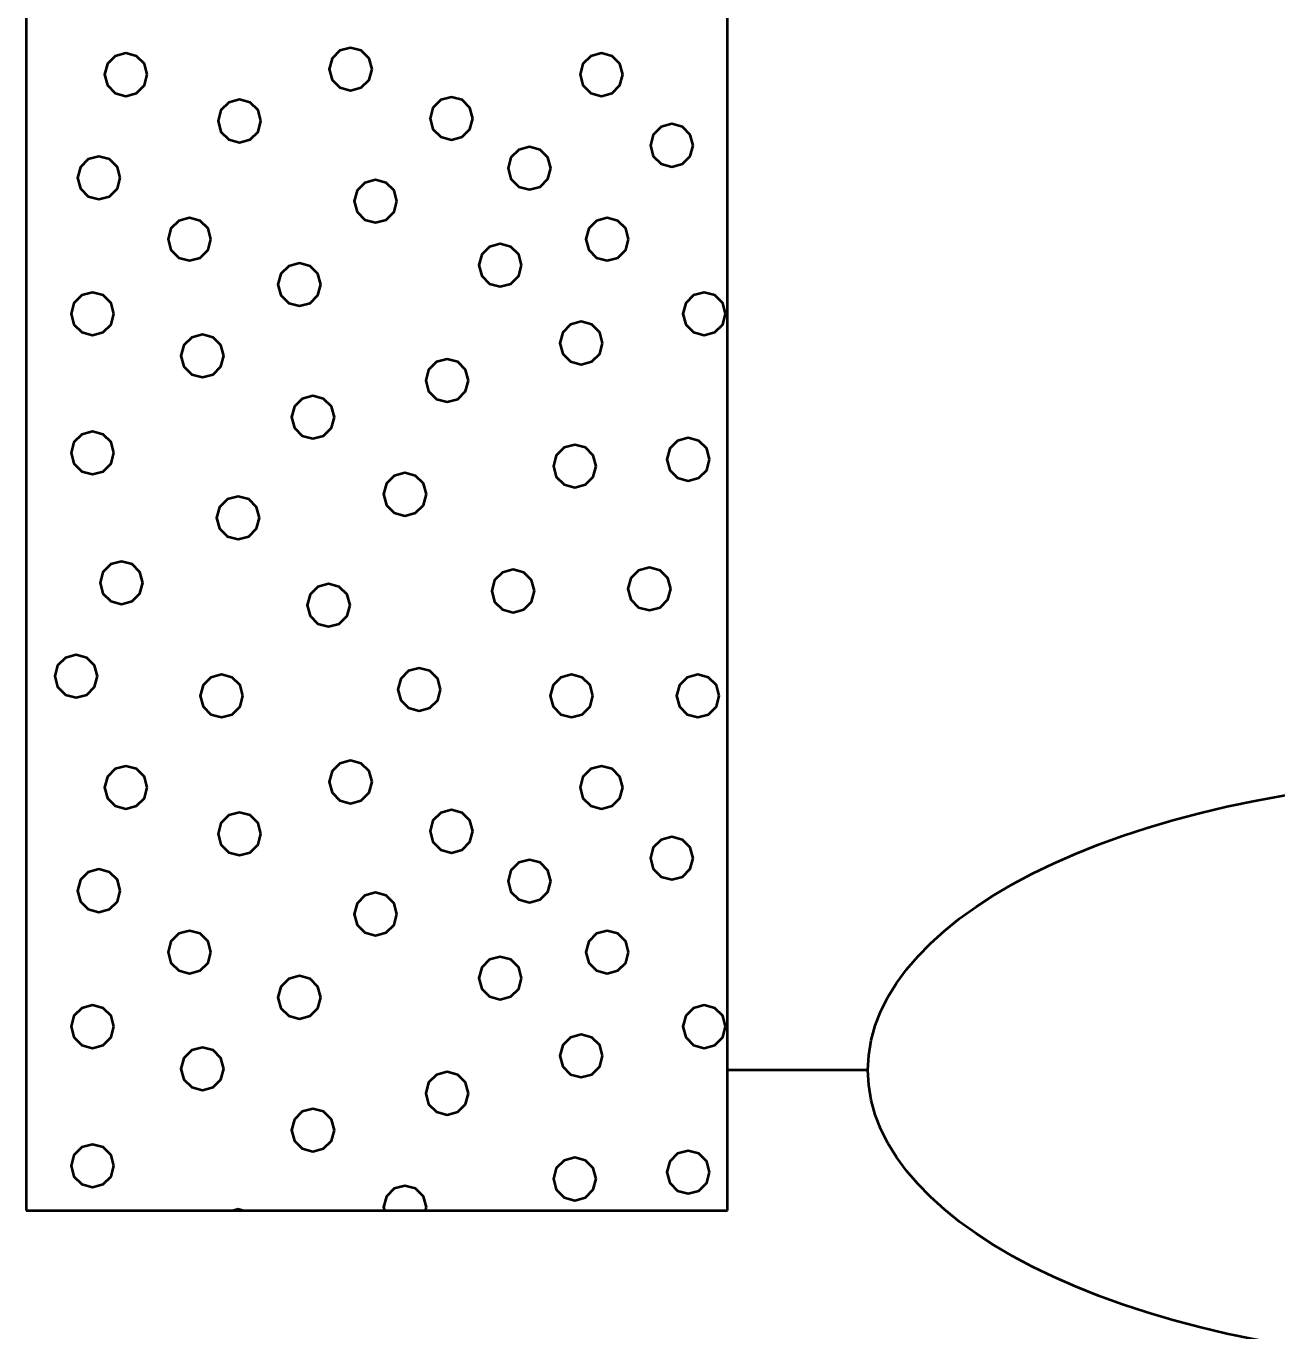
# Model space of a CAD drawing. Extents: x -76 to 974, y -1080 to -735.
# Drawn here: x 194.141 to 198.599, y -1000.108 to -995.459 of the extents above; entities that cross this region are included whole.
import ezdxf

# ---------------------------------------------------------------- set-up
doc = ezdxf.new("R2010")
doc.units = 0
doc.header["$LTSCALE"] = 0.36
doc.layers.add('27', color=7, linetype='Continuous', lineweight=40)

msp = doc.modelspace()

# ---------------------------------------------------------------- linework, layer by layer
at = {"layer": '27'}
for p, q in [((194.1412, -980.1789), (194.1412, -999.6789)), ((196.6412, -999.6789), (196.6412, -980.1789)), ((197.1412, -999.1789), (196.6412, -999.1789)), ((194.1412, -999.6789), (196.6412, -999.6789))]:
    msp.add_line(p, q, dxfattribs=at)
for points in [[(194.5731, -995.6316), (194.5629, -995.5935), (194.535, -995.5656), (194.4969, -995.5554), (194.4588, -995.5656), (194.4309, -995.5935), (194.4207, -995.6316), (194.4309, -995.6697), (194.4588, -995.6975), (194.4969, -995.7078), (194.535, -995.6975), (194.5629, -995.6697)], [(195.374, -995.612), (195.3638, -995.5739), (195.3359, -995.546), (195.2978, -995.5358), (195.2597, -995.546), (195.2319, -995.5739), (195.2216, -995.612), (195.2319, -995.6501), (195.2597, -995.678), (195.2978, -995.6882), (195.3359, -995.678), (195.3638, -995.6501)], [(196.2677, -995.6316), (196.2575, -995.5935), (196.2296, -995.5656), (196.1915, -995.5554), (196.1534, -995.5656), (196.1255, -995.5935), (196.1153, -995.6316), (196.1255, -995.6697), (196.1534, -995.6976), (196.1915, -995.7078), (196.2296, -995.6976), (196.2575, -995.6697)], [(194.978, -995.7968), (194.9678, -995.7587), (194.9399, -995.7308), (194.9018, -995.7206), (194.8637, -995.7308), (194.8358, -995.7587), (194.8256, -995.7968), (194.8358, -995.8349), (194.8637, -995.8628), (194.9018, -995.873), (194.9399, -995.8628), (194.9678, -995.8349)], [(195.7331, -995.7878), (195.7229, -995.7497), (195.695, -995.7218), (195.6569, -995.7116), (195.6188, -995.7218), (195.5909, -995.7497), (195.5807, -995.7878), (195.5909, -995.8259), (195.6188, -995.8538), (195.6569, -995.864), (195.695, -995.8538), (195.7229, -995.8259)], [(196.5186, -995.8837), (196.5083, -995.8456), (196.4805, -995.8177), (196.4424, -995.8075), (196.4043, -995.8177), (196.3764, -995.8456), (196.3662, -995.8837), (196.3764, -995.9218), (196.4043, -995.9497), (196.4424, -995.9599), (196.4805, -995.9497), (196.5083, -995.9218)], [(194.4769, -995.9994), (194.4667, -995.9613), (194.4388, -995.9334), (194.4007, -995.9232), (194.3626, -995.9334), (194.3347, -995.9613), (194.3245, -995.9994), (194.3347, -996.0375), (194.3626, -996.0654), (194.4007, -996.0756), (194.4388, -996.0654), (194.4667, -996.0375)], [(196.0113, -995.9651), (196.0011, -995.927), (195.9732, -995.8991), (195.9351, -995.8889), (195.897, -995.8991), (195.8691, -995.927), (195.8589, -995.9651), (195.8691, -996.0032), (195.897, -996.0311), (195.9351, -996.0413), (195.9732, -996.0311), (196.0011, -996.0032)], [(195.463, -996.0826), (195.4528, -996.0445), (195.4249, -996.0166), (195.3868, -996.0064), (195.3487, -996.0166), (195.3208, -996.0445), (195.3106, -996.0826), (195.3208, -996.1207), (195.3487, -996.1486), (195.3868, -996.1588), (195.4249, -996.1486), (195.4528, -996.1207)], [(194.7998, -996.2181), (194.7896, -996.18), (194.7617, -996.1521), (194.7236, -996.1419), (194.6855, -996.1521), (194.6576, -996.18), (194.6474, -996.2181), (194.6576, -996.2562), (194.6855, -996.2841), (194.7236, -996.2943), (194.7617, -996.2841), (194.7896, -996.2562)], [(196.2885, -996.2181), (196.2782, -996.18), (196.2504, -996.1521), (196.2123, -996.1419), (196.1742, -996.1521), (196.1463, -996.18), (196.1361, -996.2181), (196.1463, -996.2562), (196.1742, -996.2841), (196.2123, -996.2943), (196.2504, -996.2841), (196.2782, -996.2562)], [(195.9071, -996.3109), (195.8969, -996.2728), (195.869, -996.2449), (195.8309, -996.2347), (195.7928, -996.2449), (195.7649, -996.2728), (195.7547, -996.3109), (195.7649, -996.349), (195.7928, -996.3769), (195.8309, -996.3871), (195.869, -996.3769), (195.8969, -996.349)], [(195.1913, -996.3795), (195.1811, -996.3414), (195.1532, -996.3135), (195.1151, -996.3033), (195.077, -996.3135), (195.0492, -996.3414), (195.0389, -996.3795), (195.0492, -996.4176), (195.077, -996.4455), (195.1151, -996.4557), (195.1532, -996.4455), (195.1811, -996.4176)], [(194.454, -996.4838), (194.4438, -996.4457), (194.4159, -996.4178), (194.3778, -996.4076), (194.3397, -996.4178), (194.3118, -996.4457), (194.3016, -996.4838), (194.3118, -996.5219), (194.3397, -996.5497), (194.3778, -996.56), (194.4159, -996.5497), (194.4438, -996.5219)], [(196.6342, -996.4838), (196.624, -996.4457), (196.5961, -996.4178), (196.558, -996.4076), (196.5199, -996.4178), (196.4921, -996.4457), (196.4818, -996.4838), (196.4921, -996.5219), (196.5199, -996.5497), (196.558, -996.56), (196.5961, -996.5497), (196.624, -996.5219)], [(196.1957, -996.588), (196.1854, -996.5499), (196.1576, -996.522), (196.1195, -996.5118), (196.0814, -996.522), (196.0535, -996.5499), (196.0433, -996.588), (196.0535, -996.6261), (196.0814, -996.654), (196.1195, -996.6642), (196.1576, -996.654), (196.1854, -996.6261)], [(194.8456, -996.6338), (194.8354, -996.5957), (194.8075, -996.5678), (194.7694, -996.5576), (194.7313, -996.5678), (194.7034, -996.5957), (194.6932, -996.6338), (194.7034, -996.6719), (194.7313, -996.6998), (194.7694, -996.71), (194.8075, -996.6998), (194.8354, -996.6719)], [(195.7177, -996.7215), (195.7074, -996.6834), (195.6796, -996.6555), (195.6415, -996.6453), (195.6034, -996.6555), (195.5755, -996.6834), (195.5653, -996.7215), (195.5755, -996.7596), (195.6034, -996.7875), (195.6415, -996.7977), (195.6796, -996.7875), (195.7074, -996.7596)], [(195.2397, -996.8524), (195.2294, -996.8143), (195.2016, -996.7864), (195.1635, -996.7762), (195.1254, -996.7864), (195.0975, -996.8143), (195.0873, -996.8524), (195.0975, -996.8905), (195.1254, -996.9184), (195.1635, -996.9286), (195.2016, -996.9184), (195.2294, -996.8905)], [(194.454, -996.9796), (194.4438, -996.9415), (194.4159, -996.9136), (194.3778, -996.9034), (194.3397, -996.9136), (194.3118, -996.9415), (194.3016, -996.9796), (194.3118, -997.0177), (194.3397, -997.0455), (194.3778, -997.0558), (194.4159, -997.0455), (194.4438, -997.0177)], [(196.1728, -997.0266), (196.1626, -996.9885), (196.1347, -996.9606), (196.0966, -996.9504), (196.0585, -996.9606), (196.0306, -996.9885), (196.0204, -997.0266), (196.0306, -997.0647), (196.0585, -997.0926), (196.0966, -997.1028), (196.1347, -997.0926), (196.1626, -997.0647)], [(196.577, -997.0024), (196.5668, -996.9643), (196.5389, -996.9364), (196.5008, -996.9262), (196.4627, -996.9364), (196.4348, -996.9643), (196.4246, -997.0024), (196.4348, -997.0405), (196.4627, -997.0684), (196.5008, -997.0786), (196.5389, -997.0684), (196.5668, -997.0405)], [(195.5676, -997.127), (195.5574, -997.0889), (195.5295, -997.061), (195.4914, -997.0508), (195.4533, -997.061), (195.4255, -997.0889), (195.4152, -997.127), (195.4255, -997.1651), (195.4533, -997.193), (195.4914, -997.2032), (195.5295, -997.193), (195.5574, -997.1651)], [(194.9727, -997.2109), (194.9625, -997.1728), (194.9346, -997.1449), (194.8965, -997.1347), (194.8584, -997.1449), (194.8305, -997.1728), (194.8203, -997.2109), (194.8305, -997.249), (194.8584, -997.2769), (194.8965, -997.2871), (194.9346, -997.2769), (194.9625, -997.249)], [(194.557, -997.4423), (194.5468, -997.4042), (194.5189, -997.3763), (194.4808, -997.3661), (194.4427, -997.3763), (194.4148, -997.4042), (194.4046, -997.4423), (194.4148, -997.4804), (194.4427, -997.5083), (194.4808, -997.5185), (194.5189, -997.5083), (194.5468, -997.4804)], [(195.9528, -997.4715), (195.9426, -997.4334), (195.9147, -997.4055), (195.8766, -997.3953), (195.8385, -997.4055), (195.8106, -997.4334), (195.8004, -997.4715), (195.8106, -997.5096), (195.8385, -997.5375), (195.8766, -997.5477), (195.9147, -997.5375), (195.9426, -997.5096)], [(196.4385, -997.4639), (196.4283, -997.4258), (196.4004, -997.3979), (196.3623, -997.3877), (196.3242, -997.3979), (196.2963, -997.4258), (196.2861, -997.4639), (196.2963, -997.502), (196.3242, -997.5299), (196.3623, -997.5401), (196.4004, -997.5299), (196.4283, -997.502)], [(195.2956, -997.5224), (195.2854, -997.4843), (195.2575, -997.4564), (195.2194, -997.4462), (195.1813, -997.4564), (195.1534, -997.4843), (195.1432, -997.5224), (195.1534, -997.5605), (195.1813, -997.5884), (195.2194, -997.5986), (195.2575, -997.5884), (195.2854, -997.5605)], [(194.3955, -997.7754), (194.3853, -997.7373), (194.3574, -997.7094), (194.3193, -997.6992), (194.2812, -997.7094), (194.2533, -997.7373), (194.2431, -997.7754), (194.2533, -997.8135), (194.2812, -997.8414), (194.3193, -997.8516), (194.3574, -997.8414), (194.3853, -997.8135)], [(195.6185, -997.8224), (195.6083, -997.7843), (195.5804, -997.7564), (195.5423, -997.7462), (195.5042, -997.7564), (195.4763, -997.7843), (195.4661, -997.8224), (195.4763, -997.8605), (195.5042, -997.8884), (195.5423, -997.8986), (195.5804, -997.8884), (195.6083, -997.8605)], [(194.9142, -997.8453), (194.904, -997.8072), (194.8761, -997.7793), (194.838, -997.7691), (194.7999, -997.7793), (194.772, -997.8072), (194.7618, -997.8453), (194.772, -997.8834), (194.7999, -997.9113), (194.838, -997.9215), (194.8761, -997.9113), (194.904, -997.8834)], [(196.1613, -997.8453), (196.1511, -997.8072), (196.1232, -997.7793), (196.0851, -997.7691), (196.047, -997.7793), (196.0191, -997.8072), (196.0089, -997.8453), (196.0191, -997.8834), (196.047, -997.9113), (196.0851, -997.9215), (196.1232, -997.9113), (196.1511, -997.8834)], [(196.6114, -997.8453), (196.6011, -997.8072), (196.5733, -997.7793), (196.5352, -997.7691), (196.4971, -997.7793), (196.4692, -997.8072), (196.459, -997.8453), (196.4692, -997.8834), (196.4971, -997.9113), (196.5352, -997.9215), (196.5733, -997.9113), (196.6011, -997.8834)], [(194.5731, -998.1716), (194.5629, -998.1335), (194.535, -998.1056), (194.4969, -998.0954), (194.4588, -998.1056), (194.4309, -998.1335), (194.4207, -998.1716), (194.4309, -998.2097), (194.4588, -998.2375), (194.4969, -998.2478), (194.535, -998.2375), (194.5629, -998.2097)], [(195.374, -998.152), (195.3638, -998.1139), (195.3359, -998.086), (195.2978, -998.0758), (195.2597, -998.086), (195.2319, -998.1139), (195.2216, -998.152), (195.2319, -998.1901), (195.2597, -998.218), (195.2978, -998.2282), (195.3359, -998.218), (195.3638, -998.1901)], [(196.2677, -998.1716), (196.2575, -998.1335), (196.2296, -998.1056), (196.1915, -998.0954), (196.1534, -998.1056), (196.1255, -998.1335), (196.1153, -998.1716), (196.1255, -998.2097), (196.1534, -998.2376), (196.1915, -998.2478), (196.2296, -998.2376), (196.2575, -998.2097)], [(195.7331, -998.3278), (195.7229, -998.2897), (195.695, -998.2618), (195.6569, -998.2516), (195.6188, -998.2618), (195.5909, -998.2897), (195.5807, -998.3278), (195.5909, -998.3659), (195.6188, -998.3938), (195.6569, -998.404), (195.695, -998.3938), (195.7229, -998.3659)], [(194.978, -998.3368), (194.9678, -998.2987), (194.9399, -998.2708), (194.9018, -998.2606), (194.8637, -998.2708), (194.8358, -998.2987), (194.8256, -998.3368), (194.8358, -998.3749), (194.8637, -998.4028), (194.9018, -998.413), (194.9399, -998.4028), (194.9678, -998.3749)], [(196.5186, -998.4237), (196.5083, -998.3856), (196.4805, -998.3577), (196.4424, -998.3475), (196.4043, -998.3577), (196.3764, -998.3856), (196.3662, -998.4237), (196.3764, -998.4618), (196.4043, -998.4897), (196.4424, -998.4999), (196.4805, -998.4897), (196.5083, -998.4618)], [(196.0113, -998.5051), (196.0011, -998.467), (195.9732, -998.4391), (195.9351, -998.4289), (195.897, -998.4391), (195.8691, -998.467), (195.8589, -998.5051), (195.8691, -998.5432), (195.897, -998.5711), (195.9351, -998.5813), (195.9732, -998.5711), (196.0011, -998.5432)], [(194.4769, -998.5394), (194.4667, -998.5013), (194.4388, -998.4734), (194.4007, -998.4632), (194.3626, -998.4734), (194.3347, -998.5013), (194.3245, -998.5394), (194.3347, -998.5775), (194.3626, -998.6054), (194.4007, -998.6156), (194.4388, -998.6054), (194.4667, -998.5775)], [(195.463, -998.6226), (195.4528, -998.5845), (195.4249, -998.5566), (195.3868, -998.5464), (195.3487, -998.5566), (195.3208, -998.5845), (195.3106, -998.6226), (195.3208, -998.6607), (195.3487, -998.6886), (195.3868, -998.6988), (195.4249, -998.6886), (195.4528, -998.6607)], [(194.7998, -998.7581), (194.7896, -998.72), (194.7617, -998.6921), (194.7236, -998.6819), (194.6855, -998.6921), (194.6576, -998.72), (194.6474, -998.7581), (194.6576, -998.7962), (194.6855, -998.8241), (194.7236, -998.8343), (194.7617, -998.8241), (194.7896, -998.7962)], [(196.2885, -998.7581), (196.2782, -998.72), (196.2504, -998.6921), (196.2123, -998.6819), (196.1742, -998.6921), (196.1463, -998.72), (196.1361, -998.7581), (196.1463, -998.7962), (196.1742, -998.8241), (196.2123, -998.8343), (196.2504, -998.8241), (196.2782, -998.7962)], [(195.9071, -998.8509), (195.8969, -998.8128), (195.869, -998.7849), (195.8309, -998.7747), (195.7928, -998.7849), (195.7649, -998.8128), (195.7547, -998.8509), (195.7649, -998.889), (195.7928, -998.9169), (195.8309, -998.9271), (195.869, -998.9169), (195.8969, -998.889)], [(195.1913, -998.9195), (195.1811, -998.8814), (195.1532, -998.8535), (195.1151, -998.8433), (195.077, -998.8535), (195.0492, -998.8814), (195.0389, -998.9195), (195.0492, -998.9576), (195.077, -998.9855), (195.1151, -998.9957), (195.1532, -998.9855), (195.1811, -998.9576)], [(194.454, -999.0238), (194.4438, -998.9857), (194.4159, -998.9578), (194.3778, -998.9476), (194.3397, -998.9578), (194.3118, -998.9857), (194.3016, -999.0238), (194.3118, -999.0619), (194.3397, -999.0897), (194.3778, -999.1), (194.4159, -999.0897), (194.4438, -999.0619)], [(196.6342, -999.0238), (196.624, -998.9857), (196.5961, -998.9578), (196.558, -998.9476), (196.5199, -998.9578), (196.4921, -998.9857), (196.4818, -999.0238), (196.4921, -999.0619), (196.5199, -999.0897), (196.558, -999.1), (196.5961, -999.0897), (196.624, -999.0619)], [(196.1957, -999.128), (196.1854, -999.0899), (196.1576, -999.062), (196.1195, -999.0518), (196.0814, -999.062), (196.0535, -999.0899), (196.0433, -999.128), (196.0535, -999.1661), (196.0814, -999.194), (196.1195, -999.2042), (196.1576, -999.194), (196.1854, -999.1661)], [(194.8456, -999.1738), (194.8354, -999.1357), (194.8075, -999.1078), (194.7694, -999.0976), (194.7313, -999.1078), (194.7034, -999.1357), (194.6932, -999.1738), (194.7034, -999.2119), (194.7313, -999.2398), (194.7694, -999.25), (194.8075, -999.2398), (194.8354, -999.2119)], [(195.7177, -999.2615), (195.7074, -999.2234), (195.6796, -999.1955), (195.6415, -999.1853), (195.6034, -999.1955), (195.5755, -999.2234), (195.5653, -999.2615), (195.5755, -999.2996), (195.6034, -999.3275), (195.6415, -999.3377), (195.6796, -999.3275), (195.7074, -999.2996)], [(195.2397, -999.3924), (195.2294, -999.3543), (195.2016, -999.3264), (195.1635, -999.3162), (195.1254, -999.3264), (195.0975, -999.3543), (195.0873, -999.3924), (195.0975, -999.4305), (195.1254, -999.4584), (195.1635, -999.4686), (195.2016, -999.4584), (195.2294, -999.4305)], [(194.454, -999.5196), (194.4438, -999.4815), (194.4159, -999.4536), (194.3778, -999.4434), (194.3397, -999.4536), (194.3118, -999.4815), (194.3016, -999.5196), (194.3118, -999.5577), (194.3397, -999.5855), (194.3778, -999.5958), (194.4159, -999.5855), (194.4438, -999.5577)], [(196.577, -999.5424), (196.5668, -999.5043), (196.5389, -999.4764), (196.5008, -999.4662), (196.4627, -999.4764), (196.4348, -999.5043), (196.4246, -999.5424), (196.4348, -999.5805), (196.4627, -999.6084), (196.5008, -999.6186), (196.5389, -999.6084), (196.5668, -999.5805)], [(196.1728, -999.5666), (196.1626, -999.5285), (196.1347, -999.5006), (196.0966, -999.4904), (196.0585, -999.5006), (196.0306, -999.5285), (196.0204, -999.5666), (196.0306, -999.6047), (196.0585, -999.6326), (196.0966, -999.6428), (196.1347, -999.6326), (196.1626, -999.6047)], [(195.5676, -999.667), (195.5574, -999.6289), (195.5295, -999.601), (195.4914, -999.5908), (195.4533, -999.601), (195.4255, -999.6289), (195.4152, -999.667), (195.4184, -999.6789), (195.5645, -999.6789)], [(194.8965, -999.6747), (194.8808, -999.6789), (194.9122, -999.6789)]]:
    msp.add_lwpolyline(points, close=True, dxfattribs=at)
msp.add_ellipse((199.3986, -999.1789), major_axis=(2.2574, 0), ratio=0.461538, dxfattribs=at)

doc.saveas('drawing.dxf')
